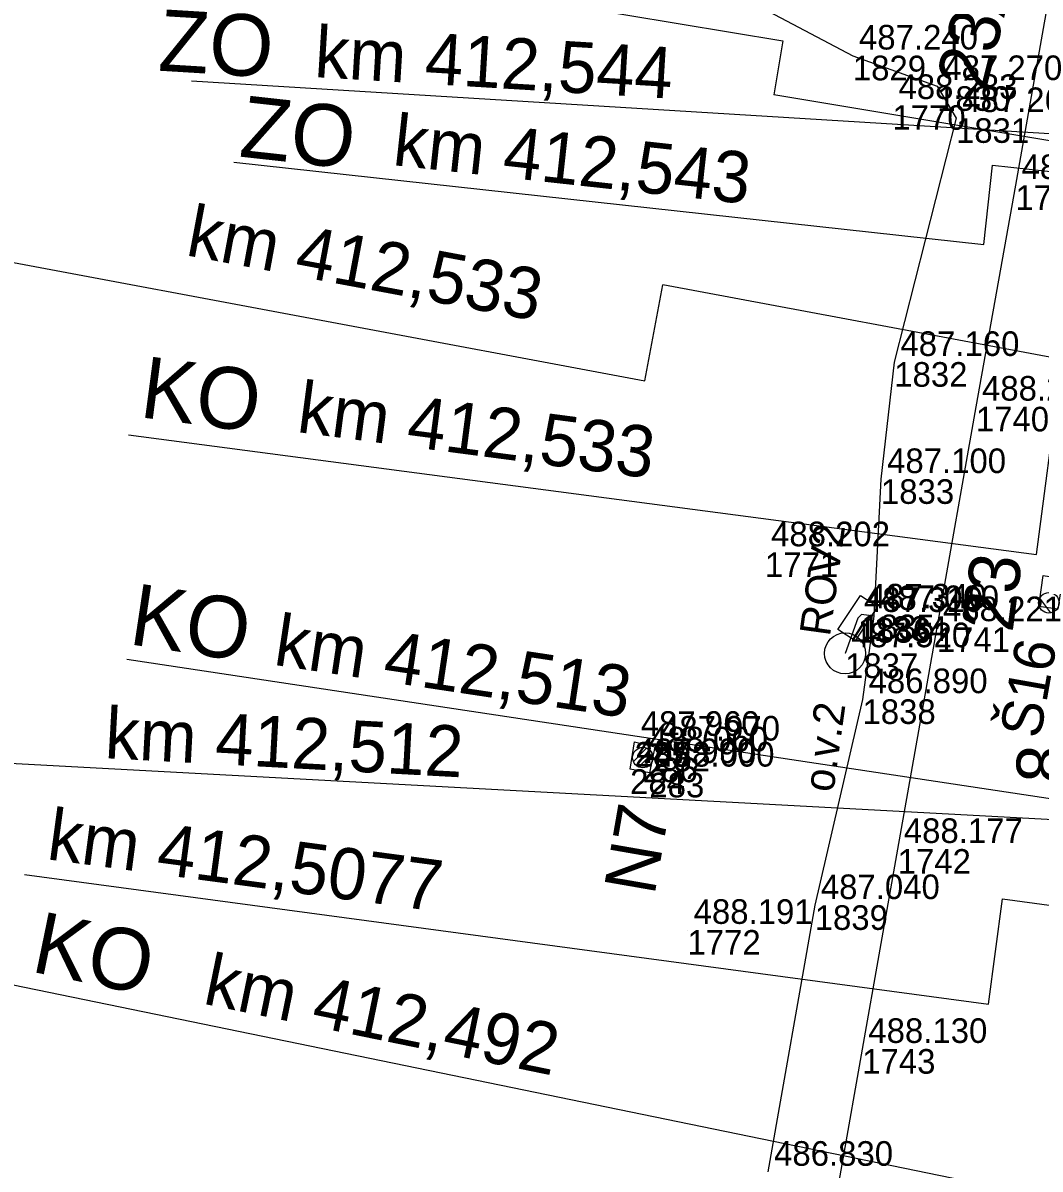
# Model space of a CAD drawing. Extents: x -874038 to -859694, y -1059487 to -1049069.
# Drawn here: x -866584.7 to -866535.1, y -1050150.1 to -1050094.2 of the extents above; entities that cross this region are included whole.
import ezdxf

# ---------------------------------------------------------------- set-up
doc = ezdxf.new("R2010")
doc.units = 0
for name, color, linetype in [('Vrstva 1', 7, 'Continuous'), ('Vrstva 11', 7, 'Continuous'), ('Vrstva 12', 7, 'Continuous'), ('Vrstva 2', 7, 'Continuous'), ('Vrstva 25', 7, 'Continuous'), ('Vrstva 26', 7, 'Continuous'), ('Vrstva 43', 7, 'Continuous'), ('Vrstva 6', 7, 'Continuous'), ('Vrstva 60', 7, 'Continuous'), ('Vrstva 61', 7, 'Continuous')]:
    doc.layers.add(name, color=color, linetype=linetype)

msp = doc.modelspace()

# ---------------------------------------------------------------- linework, layer by layer
at = {"layer": 'Vrstva 1'}
for p, q in [((-866638.263, -1050080.022), (-866547.646, -1050095.04)), ((-866547.646, -1050095.04), (-866548.085, -1050097.687)), ((-866576.477, -1050097.004), (-866528.746, -1050099.917)), ((-866526.402, -1050101.279), (-866548.085, -1050097.687)), ((-866574.404, -1050100.957), (-866537.841, -1050104.983)), ((-866537.841, -1050104.983), (-866537.414, -1050101.105)), ((-866537.414, -1050101.105), (-866526.56, -1050102.301)), ((-866604.289, -1050102.266), (-866554.373, -1050111.618)), ((-866554.373, -1050111.618), (-866553.496, -1050106.937)), ((-866519.005, -1050113.398), (-866553.496, -1050106.937)), ((-866535.28, -1050120.084), (-866534.156, -1050111.543)), ((-866579.541, -1050114.258), (-866535.28, -1050120.084)), ((-866579.632, -1050125.198), (-866527.34, -1050133.076)), ((-866530.133, -1050133.255), (-866637.086, -1050127.495)), ((-866585.165, -1050141.066), (-866526.141, -1050153.197))]:
    msp.add_line(p, q, dxfattribs=at)
msp.add_lwpolyline([(-866530.843, -1050071.429), (-866532.812, -1050082.416), (-866534.424, -1050091.483), (-866536.304, -1050102.087), (-866538.232, -1050112.888), (-866540.135, -1050123.64), (-866542.045, -1050134.452), (-866543.774, -1050144.201), (-866545.766, -1050155.446), (-866547.651, -1050166.095), (-866549.295, -1050175.374)], dxfattribs=at)
at = {"layer": 'Vrstva 11'}
for p, q in [((-866534.585, -1050122.936), (-866535.118, -1050122.22)), ((-866554.931, -1050130.174), (-866554.285, -1050129.528)), ((-866554.671, -1050130.444), (-866554.016, -1050129.789))]:
    msp.add_line(p, q, dxfattribs=at)
for centre in [(-866534.673, -1050122.445), (-866534.673, -1050122.445), (-866554.47, -1050129.99)]:
    msp.add_circle(centre, 0.5, dxfattribs=at)
at = {"layer": 'Vrstva 12'}
for points in [[(-866534.01, -1050121.26), (-866534.24, -1050122.75), (-866535.17, -1050122.62), (-866534.95, -1050121.12), (-866534.01, -1050121.26)], [(-866553.88, -1050129.46), (-866554.15, -1050130.73), (-866555.09, -1050130.56), (-866554.87, -1050129.23), (-866553.88, -1050129.46)]]:
    msp.add_lwpolyline(points, dxfattribs=at)
at = {"layer": 'Vrstva 25'}
msp.add_lwpolyline([(-866543.86, -1050122.08), (-866543.024, -1050122.627), (-866544.12, -1050124.3), (-866544.956, -1050123.753), (-866543.86, -1050122.08)], dxfattribs=at)
msp.add_circle((-866544.61, -1050124.91), 1, dxfattribs=at)
at = {"layer": 'Vrstva 26'}
for points in [[(-866546.38, -1050038.05), (-866544.19, -1050038.96), (-866542.91, -1050040.41), (-866538.14, -1050047.3), (-866533.7, -1050051.87), (-866537.53, -1050063.6), (-866542.94, -1050072.18), (-866547.43, -1050080), (-866552.27, -1050090.53), (-866551.85, -1050091.63), (-866550.11, -1050092.66), (-866544.23, -1050095.77), (-866540.12, -1050097.26), (-866539.2, -1050098.82), (-866542.21, -1050110.71), (-866542.86, -1050116.42), (-866543.2, -1050123.1), (-866543.76, -1050127.15), (-866546.09, -1050137.19), (-866548.37, -1050150.19)], [(-866543.2, -1050123.1), (-866543.81, -1050123.02), (-866543.99, -1050123.19), (-866544.61, -1050124.91)]]:
    msp.add_lwpolyline(points, dxfattribs=at)
at = {"layer": 'Vrstva 6'}
for p, q in [((-866584.613, -1050135.696), (-866537.616, -1050142.007)), ((-866537.616, -1050142.007), (-866536.928, -1050136.884))]:
    msp.add_line(p, q, dxfattribs=at)
msp.add_lwpolyline([(-866536.928, -1050136.884), (-866525.78, -1050138.38)], dxfattribs=at)
at = {"layer": 'Vrstva 60'}
for p, q in [((-866544.23, -1050095.77), (-866544.23, -1050095.77)), ((-866540.12, -1050097.26), (-866540.12, -1050097.26)), ((-866542.304, -1050098.184), (-866542.304, -1050098.184)), ((-866539.2, -1050098.82), (-866539.2, -1050098.82)), ((-866536.304, -1050102.087), (-866536.304, -1050102.087)), ((-866542.21, -1050110.71), (-866542.21, -1050110.71)), ((-866538.232, -1050112.888), (-866538.232, -1050112.888)), ((-866542.86, -1050116.42), (-866542.86, -1050116.42)), ((-866548.517, -1050119.988), (-866548.517, -1050119.988)), ((-866535.17, -1050122.62), (-866535.17, -1050122.62)), ((-866543.99, -1050123.19), (-866543.99, -1050123.19)), ((-866543.81, -1050123.02), (-866543.81, -1050123.02)), ((-866543.2, -1050123.1), (-866543.2, -1050123.1)), ((-866540.135, -1050123.64), (-866540.135, -1050123.64)), ((-866544.61, -1050124.91), (-866544.61, -1050124.91)), ((-866543.76, -1050127.15), (-866543.76, -1050127.15)), ((-866554.87, -1050129.23), (-866554.87, -1050129.23)), ((-866553.88, -1050129.46), (-866553.88, -1050129.46)), ((-866554.47, -1050129.99), (-866554.47, -1050129.99)), ((-866555.09, -1050130.56), (-866555.09, -1050130.56)), ((-866554.15, -1050130.73), (-866554.15, -1050130.73)), ((-866542.045, -1050134.452), (-866542.045, -1050134.452)), ((-866546.09, -1050137.19), (-866546.09, -1050137.19)), ((-866552.291, -1050138.397), (-866552.291, -1050138.397)), ((-866543.774, -1050144.201), (-866543.774, -1050144.201))]:
    msp.add_line(p, q, dxfattribs=at)

# ---------------------------------------------------------------- texts
at = {"layer": 'Vrstva 1'}
for s, height, rotation, p in [('ZO', 3, 356.5073, (-866578.132, -1050096.498)), ('km 412,544', 2.5, 356.532, (-866570.518, -1050096.811)), ('ZO', 3, 353.7121, (-866574.198, -1050100.683)), ('km 412,543', 2.5, 353.7368, (-866566.717, -1050101.1)), ('km 412,533', 2.5, 349.3923, (-866576.81, -1050105.491)), ('KO', 2.9999, 352.5006, (-866579.057, -1050113.387)), ('km 412,533', 2.5, 352.5253, (-866571.39, -1050114.112)), ('KO', 3, 351.4326, (-866579.584, -1050124.454)), ('km 412,513', 2.5, 351.4321, (-866572.525, -1050125.46)), ('km 412,512', 2.5, 356.9183, (-866580.734, -1050130.017)), ('KO', 3, 348.3848, (-866584.359, -1050140.411)), ('km 412,492', 2.5, 348.3848, (-866575.974, -1050141.978))]:
    msp.add_text(s, height=height, rotation=rotation, dxfattribs=at).set_placement(p)
at = {"layer": 'Vrstva 11'}
for s, rotation, p in [('23A', 75.9577, (-866537.76, -1050097.549)), ('23', 82.6401, (-866536.446, -1050123.926)), ('N7', 80.1039, (-866553.905, -1050136.747))]:
    msp.add_text(s, height=2.5, rotation=rotation, dxfattribs=at).set_placement(p)
at = {"layer": 'Vrstva 2'}
msp.add_text('8', height=2.5, rotation=87.5653, dxfattribs=at).set_placement((-866533.787, -1050131.288))
at = {"layer": 'Vrstva 25'}
for s, p in [('ROV2', (-866545.349, -1050124.119)), ('o.v.2', (-866545.182, -1050131.721))]:
    msp.add_text(s, height=1.5, rotation=82.1275, dxfattribs=at).set_placement(p)
at = {"layer": 'Vrstva 43'}
msp.add_text('Š16', height=1.9999, rotation=79.9915, dxfattribs=at).set_placement((-866535.107, -1050129.112))
at = {"layer": 'Vrstva 6'}
msp.add_text('km 412,5077', height=2.5, rotation=352.3558, dxfattribs=at).set_placement((-866583.581, -1050134.94))
at = {"layer": 'Vrstva 60'}
for s, p in [('1829', (-866544.23, -1050096.97)), ('1830', (-866540.12, -1050098.46)), ('1770', (-866542.304, -1050099.384)), ('1831', (-866539.2, -1050100.02)), ('1739', (-866536.304, -1050103.287)), ('1832', (-866542.21, -1050111.91)), ('1740', (-866538.232, -1050114.088)), ('1833', (-866542.86, -1050117.62)), ('1771', (-866548.517, -1050121.188)), ('1836', (-866543.99, -1050124.39)), ('1835', (-866543.81, -1050124.22)), ('1834', (-866543.2, -1050124.3)), ('1741', (-866540.135, -1050124.84)), ('1837', (-866544.61, -1050126.11)), ('1838', (-866543.76, -1050128.35)), ('285', (-866554.87, -1050130.43)), ('282', (-866553.88, -1050130.66)), ('286', (-866554.47, -1050131.19)), ('284', (-866555.09, -1050131.76)), ('283', (-866554.15, -1050131.93)), ('1742', (-866542.045, -1050135.652)), ('1839', (-866546.09, -1050138.39)), ('1772', (-866552.291, -1050139.597)), ('1743', (-866543.774, -1050145.401))]:
    msp.add_text(s, height=1.2, dxfattribs=at).set_placement(p)
at = {"layer": 'Vrstva 61'}
for s, p in [('487.240', (-866543.93, -1050095.47)), ('487.270', (-866539.82, -1050096.96)), ('488.283', (-866542.004, -1050097.884)), ('487.260', (-866538.9, -1050098.52)), ('488.280', (-866536.004, -1050101.787)), ('487.160', (-866541.91, -1050110.41)), ('488.267', (-866537.932, -1050112.588)), ('487.100', (-866542.56, -1050116.12)), ('488.202', (-866548.217, -1050119.688)), ('487.310', (-866543.69, -1050122.89)), ('487.340', (-866543.51, -1050122.72)), ('487.060', (-866542.9, -1050122.8)), ('488.221', (-866539.835, -1050123.34)), ('487.520', (-866544.31, -1050124.61)), ('486.890', (-866543.46, -1050126.85)), ('487.960', (-866554.57, -1050128.93)), ('487.970', (-866553.58, -1050129.16)), ('488.060', (-866554.17, -1050129.69)), ('487.990', (-866554.79, -1050130.26)), ('488.000', (-866553.85, -1050130.43)), ('488.177', (-866541.745, -1050134.152)), ('487.040', (-866545.79, -1050136.89)), ('488.191', (-866551.991, -1050138.097)), ('488.130', (-866543.474, -1050143.901)), ('486.830', (-866548.07, -1050149.89))]:
    msp.add_text(s, height=1.2, dxfattribs=at).set_placement(p)

doc.saveas('drawing.dxf')
